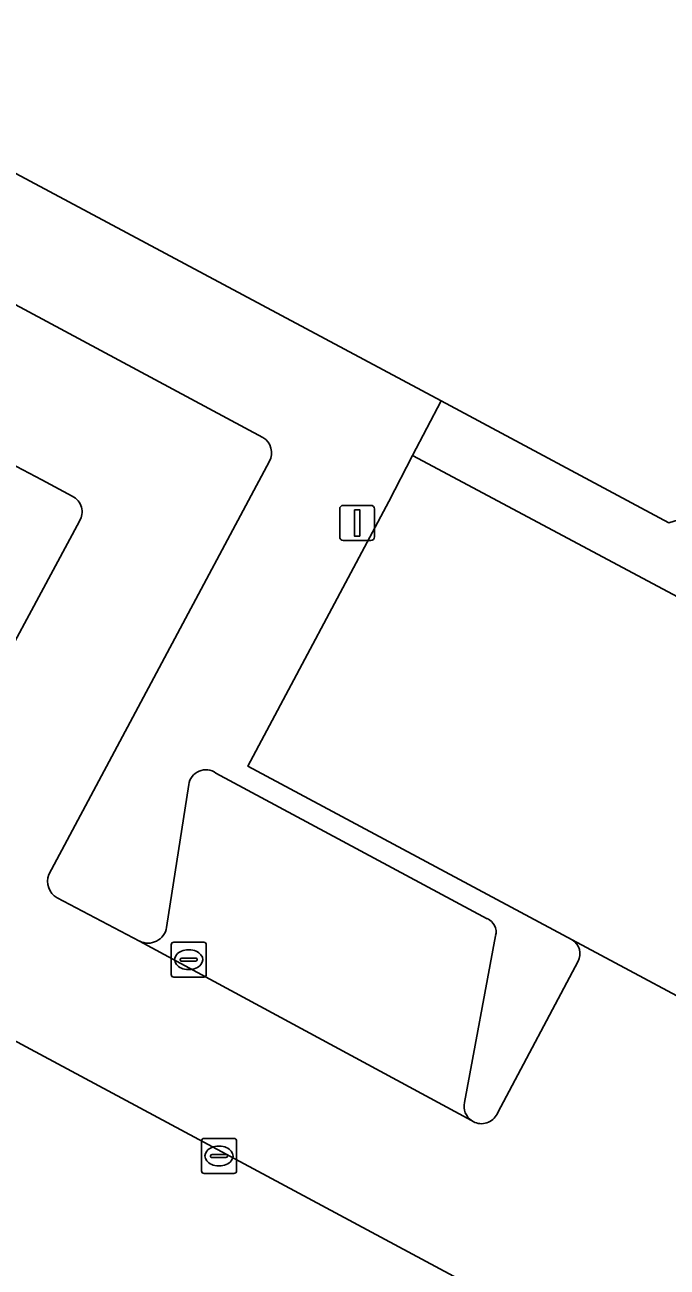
# Model space of a CAD drawing. Extents: x 159489 to 160304, y 383825 to 384531.
# Drawn here: x 160100.98 to 160119.29, y 383874.4 to 383909.83 of the extents above; entities that cross this region are included whole.
import ezdxf

# ---------------------------------------------------------------- set-up
doc = ezdxf.new("R2010")
doc.units = 0
for name, color, linetype in [('IMGEO_Groenvoorziening', 7, 'Continuous'), ('IMGEO_Hek', 7, 'Continuous'), ('IMGEO_Kolk', 7, 'Continuous'), ('IMGEO_Lichtmast', 7, 'Continuous'), ('IMGEO_Pand', 7, 'Continuous'), ('IMGEO_Parkeervlak_open', 7, 'Continuous'), ('IMGEO_Rijbaan_lokaal_open', 7, 'Continuous'), ('IMGEO_Rioolput', 7, 'Continuous'), ('IMGEO_Voetpad_open', 7, 'Continuous')]:
    doc.layers.add(name, color=color, linetype=linetype)

msp = doc.modelspace()

# ---------------------------------------------------------------- linework, layer by layer
at = {"layer": 'IMGEO_Groenvoorziening'}
for points in [[(160101.466, 383896.852), (160100.562, 383897.33)], [(160102.333, 383896.385), (160101.466, 383896.852)], [(160098.158, 383887.532), (160102.534, 383895.675)]]:
    msp.add_lwpolyline(points, dxfattribs=at)
msp.add_arc((160102.119, 383895.941), 0.493, 327.3578, 64.2556, dxfattribs=at)
at = {"layer": 'IMGEO_Hek'}
msp.add_lwpolyline([(160112.846, 383899.104), (160112.033, 383897.544), (160111.354, 383896.24), (160107.339, 383888.684), (160116.585, 383883.73), (160121.339, 383881.182), (160122.173, 383880.736), (160122.267, 383880.685), (160139.326, 383871.551), (160146.029, 383867.963), (160146.393, 383867.768)], dxfattribs=at)
at = {"layer": 'IMGEO_Kolk'}
for p, q in [((160106.014, 383877.142), (160106.014, 383877.994)), ((160106.089, 383878.068), (160106.941, 383878.068)), ((160107.015, 383877.994), (160107.015, 383877.142)), ((160106.502, 383877.848), (160106.527, 383877.848)), ((160106.273, 383877.562), (160106.273, 383877.574)), ((160106.711, 383877.525), (160106.313, 383877.525)), ((160106.316, 383877.611), (160106.714, 383877.611)), ((160106.525, 383877.288), (160106.5, 383877.288)), ((160106.757, 383877.574), (160106.757, 383877.562)), ((160106.941, 383877.068), (160106.089, 383877.068))]:
    msp.add_line(p, q, dxfattribs=at)
for points in [[(160106.014, 383877.142), (160106.014, 383877.994)], [(160106.089, 383878.068), (160106.941, 383878.068)], [(160107.015, 383877.994), (160107.015, 383877.142)], [(160106.941, 383877.068), (160106.089, 383877.068)]]:
    msp.add_lwpolyline(points, dxfattribs=at)
for centre, radius, start, end in [((160106.091, 383877.992), 0.0765, 91.552, 178.448), ((160106.091, 383877.992), 0.0765, 91.552, 178.448), ((160106.939, 383877.992), 0.0765, 1.552, 88.448), ((160106.939, 383877.992), 0.0765, 1.552, 88.448), ((160106.313, 383877.571), 0.0403, 85.8775, 175.7526), ((160106.31, 383877.561), 0.0366, 178.938, 274.7102), ((160106.714, 383877.568), 0.043, 264.8664, 352.4533), ((160106.718, 383877.573), 0.0386, 1.7309, 96.639), ((160106.091, 383877.144), 0.0765, 181.552, 268.448), ((160106.091, 383877.144), 0.0765, 181.552, 268.448), ((160106.939, 383877.144), 0.0765, 271.552, 358.448), ((160106.939, 383877.144), 0.0765, 271.552, 358.448)]:
    msp.add_arc(centre, radius, start, end, dxfattribs=at)
for centre, major_axis, ratio, start_param, end_param in [((160106.501, 383877.568), (-0.387, 0.002), 0.722429, 4.712389, 7.853982), ((160106.526, 383877.568), (-0.39, 0.002), 0.717154, 1.570796, 4.712389)]:
    msp.add_ellipse(centre, major_axis=major_axis, ratio=ratio, start_param=start_param, end_param=end_param, dxfattribs=at)
at = {"layer": 'IMGEO_Lichtmast'}
for p, q in [((160110.054, 383896.127), (160110.844, 383896.127)), ((160110.844, 383896.127), (160110.054, 383896.127)), ((160109.954, 383895.227), (160109.954, 383896.027)), ((160109.954, 383896.027), (160109.954, 383895.227)), ((160110.944, 383896.027), (160110.944, 383895.227)), ((160110.944, 383895.227), (160110.944, 383896.027)), ((160110.844, 383895.127), (160110.054, 383895.127)), ((160110.054, 383895.127), (160110.844, 383895.127))]:
    msp.add_line(p, q, dxfattribs=at)
msp.add_lwpolyline([(160110.374, 383896.002), (160110.524, 383896.002), (160110.524, 383895.252), (160110.374, 383895.252), (160110.374, 383896.002)], dxfattribs=at)
for centre, start, end in [((160110.054, 383896.027), 90, 180), ((160110.054, 383896.027), 90, 180), ((160110.844, 383896.027), 0, 90), ((160110.844, 383896.027), 360, 90), ((160110.054, 383895.227), 180, 270), ((160110.054, 383895.227), 180, 270), ((160110.844, 383895.227), 270, 0), ((160110.844, 383895.227), 270, 0)]:
    msp.add_arc(centre, 0.1, start, end, dxfattribs=at)
at = {"layer": 'IMGEO_Pand'}
msp.add_lwpolyline([(159988.489, 383965.57), (159995.29, 383961.94), (160043.799, 383936.049), (160045.309, 383938.84), (160065.57, 383928.01), (160064.04, 383925.219), (160112.846, 383899.104), (160119.339, 383895.63), (160120.16, 383895.88), (160149.23, 383950.19), (160149, 383951.01), (160104.064, 383975.064), (160090.592, 383982.276), (160018.179, 384021.039)], dxfattribs=at)
at = {"layer": 'IMGEO_Parkeervlak_open'}
for points in [[(160129.004, 383865.653), (160057.595, 383903.993)], [(160114.16, 383884.337), (160106.426, 383888.491)], [(160105.651, 383888.161), (160105.019, 383884.086)], [(160104.252, 383883.696), (160113.715, 383878.576)], [(160113.512, 383879.093), (160114.398, 383883.852)]]:
    msp.add_lwpolyline(points, dxfattribs=at)
for centre, radius, start, end in [((160106.138, 383888.093), 0.491, 54.0402, 172.089), ((160104.493, 383884.172), 0.533, 243.1816, 350.7227), ((160113.998, 383883.957), 0.414, 345.3521, 66.9243), ((160113.995, 383878.984), 0.495, 167.346, 235.5289)]:
    msp.add_arc(centre, radius, start, end, dxfattribs=at)
at = {"layer": 'IMGEO_Rijbaan_lokaal_open'}
for points in [[(160107.765, 383898.061), (160078.772, 383913.649), (160067.244, 383919.771)], [(160064.197, 383916.546), (160064.389, 383916.511), (160065.192, 383916.249), (160100.562, 383897.33), (160101.466, 383896.852), (160102.333, 383896.385)], [(160121.308, 383892.592), (160112.033, 383897.544), (160111.354, 383896.24), (160107.339, 383888.684), (160116.585, 383883.73), (160121.339, 383881.182), (160122.173, 383880.736), (160122.267, 383880.685), (160139.326, 383871.551), (160146.029, 383867.963), (160146.393, 383867.768), (160146.756, 383868.165), (160180.989, 383908.397)], [(160055.357, 383905.187), (160057.595, 383903.993), (160129.004, 383865.653)], [(160101.664, 383885.598), (160107.956, 383897.383)], [(160102.534, 383895.675), (160098.158, 383887.532)], [(160113.808, 383878.526), (160113.715, 383878.576), (160104.252, 383883.696), (160101.898, 383884.93)], [(160122.173, 383880.736), (160121.339, 383881.182), (160116.585, 383883.73)], [(160116.749, 383883.121), (160114.46, 383878.81)]]:
    msp.add_lwpolyline(points, dxfattribs=at)
for centre, radius, start, end in [((160107.499, 383897.62), 0.515, 332.5834, 58.8828), ((160102.119, 383895.941), 0.493, 327.3578, 64.2556), ((160102.182, 383885.404), 0.553, 159.4985, 239.1122), ((160116.338, 383883.337), 0.464, 332.2605, 57.8832), ((160113.996, 383878.984), 0.495, 247.662, 339.4122)]:
    msp.add_arc(centre, radius, start, end, dxfattribs=at)
at = {"layer": 'IMGEO_Rioolput'}
for p, q in [((160105.225, 383883.668), (160106.077, 383883.668)), ((160105.15, 383882.742), (160105.15, 383883.594)), ((160105.638, 383883.448), (160105.663, 383883.448)), ((160106.151, 383883.594), (160106.151, 383882.742)), ((160105.409, 383883.162), (160105.409, 383883.174)), ((160105.847, 383883.125), (160105.449, 383883.125)), ((160105.452, 383883.211), (160105.85, 383883.211)), ((160105.893, 383883.174), (160105.893, 383883.162)), ((160106.077, 383882.668), (160105.225, 383882.668)), ((160105.661, 383882.888), (160105.636, 383882.888))]:
    msp.add_line(p, q, dxfattribs=at)
for points in [[(160105.225, 383883.668), (160106.077, 383883.668)], [(160105.15, 383882.742), (160105.15, 383883.594)], [(160106.151, 383883.594), (160106.151, 383882.742)], [(160106.077, 383882.668), (160105.225, 383882.668)]]:
    msp.add_lwpolyline(points, dxfattribs=at)
for centre, radius, start, end in [((160105.227, 383883.592), 0.0765, 91.552, 178.448), ((160105.227, 383883.592), 0.0765, 91.552, 178.448), ((160106.075, 383883.592), 0.0765, 1.552, 88.448), ((160106.075, 383883.592), 0.0765, 1.552, 88.448), ((160105.449, 383883.171), 0.0403, 85.8775, 175.7526), ((160105.446, 383883.161), 0.0366, 178.938, 274.7102), ((160105.85, 383883.168), 0.043, 264.8664, 352.4533), ((160105.854, 383883.173), 0.0386, 1.7309, 96.639), ((160105.227, 383882.744), 0.0765, 181.552, 268.448), ((160105.227, 383882.744), 0.0765, 181.552, 268.448), ((160106.075, 383882.744), 0.0765, 271.552, 358.448), ((160106.075, 383882.744), 0.0765, 271.552, 358.448)]:
    msp.add_arc(centre, radius, start, end, dxfattribs=at)
for centre, major_axis, ratio, start_param, end_param in [((160105.637, 383883.168), (-0.387, 0.002), 0.722429, 4.712389, 7.853982), ((160105.662, 383883.168), (-0.39, 0.002), 0.717154, 1.570796, 4.712389)]:
    msp.add_ellipse(centre, major_axis=major_axis, ratio=ratio, start_param=start_param, end_param=end_param, dxfattribs=at)
at = {"layer": 'IMGEO_Voetpad_open'}
for points in [[(160105.594, 383977.921), (160104.064, 383975.064), (160149, 383951.01), (160149.23, 383950.19), (160120.16, 383895.88), (160119.339, 383895.63), (160112.846, 383899.104), (160064.04, 383925.219), (160065.57, 383928.01), (160045.309, 383938.84)], [(160067.244, 383919.771), (160078.772, 383913.649), (160107.765, 383898.061)], [(160116.585, 383883.73), (160107.339, 383888.684), (160111.354, 383896.24), (160112.033, 383897.544), (160121.308, 383892.592)], [(160107.956, 383897.383), (160101.664, 383885.598)], [(160106.426, 383888.491), (160114.16, 383884.337)], [(160105.019, 383884.086), (160105.651, 383888.161)], [(160101.898, 383884.93), (160104.252, 383883.696)], [(160114.398, 383883.852), (160113.512, 383879.093)], [(160114.46, 383878.81), (160116.749, 383883.121)], [(160113.715, 383878.576), (160113.808, 383878.526)]]:
    msp.add_lwpolyline(points, dxfattribs=at)
for centre, radius, start, end in [((160107.499, 383897.62), 0.515, 332.5834, 58.8828), ((160106.138, 383888.093), 0.491, 54.0402, 172.089), ((160102.182, 383885.404), 0.553, 159.4985, 239.1122), ((160104.493, 383884.172), 0.533, 243.1816, 350.7227), ((160113.998, 383883.957), 0.414, 345.3521, 66.9243), ((160116.338, 383883.337), 0.464, 332.2605, 57.8832), ((160113.995, 383878.984), 0.495, 167.346, 235.5289), ((160113.996, 383878.984), 0.495, 247.662, 339.4122)]:
    msp.add_arc(centre, radius, start, end, dxfattribs=at)

doc.saveas('drawing.dxf')
